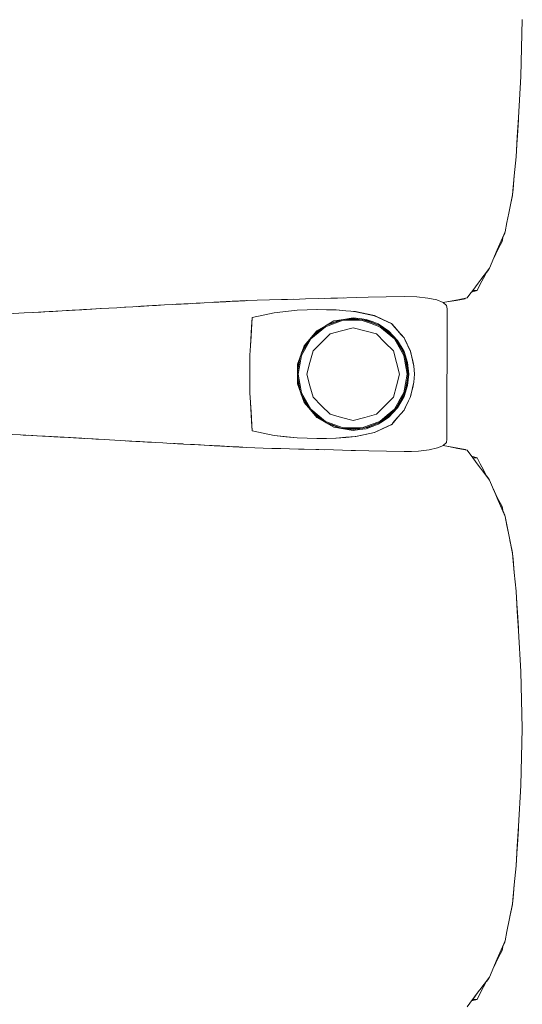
# Model space of a CAD drawing. Header units: millimetres. Extents: x -261 to 187, y -214 to 106.
# Tile 1015 of 1056: x -195.447 to -195.022, y 9.203 to 10.038. Entities that reach past the tile are written whole.
import ezdxf

# ---------------------------------------------------------------- set-up
doc = ezdxf.new("R2010")
doc.units = ezdxf.units.MM
doc.header["$LTSCALE"] = 0.005
doc.header["$MEASUREMENT"] = 0
doc.layers.add('IFC-Elemento de mobília-Contorno', color=9, linetype='Continuous', lineweight=5)

msp = doc.modelspace()

# ---------------------------------------------------------------- linework, layer by layer
at = {"layer": 'IFC-Elemento de mobília-Contorno', "lineweight": 5}
for p, q in [((-195.02287, 9.98959), (-195.02161, 10.03794)), ((-195.02476, 9.95505), (-195.02287, 9.98959)), ((-195.02583, 9.93829), (-195.02476, 9.95505)), ((-195.0257, 9.93942), (-195.02476, 9.95505)), ((-195.0257, 9.93942), (-195.02489, 9.95286)), ((-195.02489, 9.95286), (-195.02485, 9.95363)), ((-195.0269, 9.92153), (-195.02583, 9.93829)), ((-195.02686, 9.92195), (-195.02594, 9.93644)), ((-195.02598, 9.93588), (-195.0257, 9.93942)), ((-195.02842, 9.90547), (-195.0269, 9.92153)), ((-195.02688, 9.9218), (-195.02686, 9.92195)), ((-195.02688, 9.92179), (-195.02686, 9.92195)), ((-195.02995, 9.88941), (-195.02842, 9.90547)), ((-195.02934, 9.89427), (-195.02842, 9.90547)), ((-195.02995, 9.88941), (-195.02934, 9.89427)), ((-195.03306, 9.87372), (-195.02995, 9.88941)), ((-195.03164, 9.88084), (-195.03003, 9.88882)), ((-195.03003, 9.88882), (-195.02996, 9.88933)), ((-195.03461, 9.86588), (-195.03306, 9.87372)), ((-195.03616, 9.85803), (-195.03461, 9.86588)), ((-195.03947, 9.85034), (-195.03616, 9.85803)), ((-195.03872, 9.84976), (-195.03775, 9.85435)), ((-195.03789, 9.85367), (-195.03647, 9.85692)), ((-195.03647, 9.85692), (-195.03631, 9.85769)), ((-195.04399, 9.8394), (-195.04135, 9.84458)), ((-195.04278, 9.84264), (-195.03947, 9.85034)), ((-195.04135, 9.84458), (-195.03872, 9.84976)), ((-195.0494, 9.82726), (-195.04278, 9.84264)), ((-195.04626, 9.83456), (-195.04399, 9.8394)), ((-195.04609, 9.83495), (-195.04278, 9.84264)), ((-195.04608, 9.83498), (-195.04399, 9.8394)), ((-195.05651, 9.81775), (-195.0494, 9.82726)), ((-195.05, 9.8261), (-195.04962, 9.82696)), ((-195.05717, 9.81348), (-195.05454, 9.81866)), ((-195.05651, 9.81775), (-195.05414, 9.82092)), ((-195.05454, 9.81866), (-195.05178, 9.82407)), ((-195.05454, 9.81866), (-195.05178, 9.82407)), ((-195.05454, 9.81866), (-195.0519, 9.82384)), ((-195.05415, 9.82091), (-195.05414, 9.82092)), ((-195.05205, 9.82354), (-195.05, 9.8261)), ((-195.05205, 9.82354), (-195.05, 9.8261)), ((-195.0519, 9.82384), (-195.05178, 9.82407)), ((-195.06362, 9.80825), (-195.05888, 9.81458)), ((-195.05981, 9.80829), (-195.05717, 9.81348)), ((-195.05888, 9.81458), (-195.05651, 9.81775)), ((-195.19451, 9.80134), (-195.1783, 9.80179)), ((-195.18915, 9.80149), (-195.17834, 9.80178)), ((-195.18915, 9.80149), (-195.18378, 9.80164)), ((-195.18378, 9.80164), (-195.17305, 9.80193)), ((-195.17842, 9.80178), (-195.16232, 9.80223)), ((-195.17842, 9.80178), (-195.17305, 9.80193)), ((-195.16232, 9.80223), (-195.1522, 9.80246)), ((-195.1522, 9.80246), (-195.12182, 9.80314)), ((-195.12182, 9.80314), (-195.11101, 9.80278)), ((-195.11101, 9.80278), (-195.10158, 9.80181)), ((-195.10158, 9.80181), (-195.09402, 9.8002)), ((-195.0762, 9.80041), (-195.06835, 9.80191)), ((-195.06992, 9.80128), (-195.06963, 9.80167)), ((-195.06992, 9.80128), (-195.06961, 9.80167)), ((-195.06992, 9.80128), (-195.06961, 9.80167)), ((-195.06835, 9.80191), (-195.06599, 9.80508)), ((-195.06599, 9.80508), (-195.06362, 9.80825)), ((-195.06458, 9.80695), (-195.05981, 9.80829)), ((-195.06362, 9.80825), (-195.05981, 9.80829)), ((-195.37909, 9.79286), (-195.37193, 9.79328)), ((-195.37842, 9.79291), (-195.37193, 9.79328)), ((-195.37193, 9.79328), (-195.36515, 9.79367)), ((-195.36515, 9.79367), (-195.35837, 9.79406)), ((-195.36176, 9.79386), (-195.35786, 9.79408)), ((-195.35881, 9.79403), (-195.35786, 9.79408)), ((-195.35837, 9.79406), (-195.35159, 9.79445)), ((-195.35786, 9.79408), (-195.35768, 9.79409)), ((-195.35159, 9.79445), (-195.34481, 9.79483)), ((-195.34688, 9.79472), (-195.34553, 9.79479)), ((-195.34553, 9.79479), (-195.33851, 9.79519)), ((-195.34481, 9.79483), (-195.33483, 9.79539)), ((-195.34481, 9.79483), (-195.33816, 9.7952)), ((-195.33483, 9.79539), (-195.32485, 9.79595)), ((-195.33483, 9.79539), (-195.3315, 9.79558)), ((-195.3315, 9.79558), (-195.32485, 9.79595)), ((-195.32485, 9.79595), (-195.3182, 9.79632)), ((-195.3182, 9.79632), (-195.31142, 9.79669)), ((-195.31521, 9.79648), (-195.31296, 9.79661)), ((-195.31481, 9.7965), (-195.31142, 9.79669)), ((-195.31296, 9.79661), (-195.30885, 9.79683)), ((-195.31296, 9.79661), (-195.31076, 9.79672)), ((-195.31142, 9.79669), (-195.29111, 9.79779)), ((-195.31142, 9.79669), (-195.30127, 9.79724)), ((-195.31142, 9.79669), (-195.30296, 9.79715)), ((-195.31142, 9.79669), (-195.30804, 9.79687)), ((-195.31089, 9.79672), (-195.30905, 9.79681)), ((-195.30804, 9.79687), (-195.30296, 9.79715)), ((-195.30804, 9.79687), (-195.30634, 9.79696)), ((-195.30804, 9.79687), (-195.30693, 9.79693)), ((-195.30634, 9.79696), (-195.30465, 9.79705)), ((-195.30465, 9.79705), (-195.30296, 9.79715)), ((-195.30127, 9.79724), (-195.29111, 9.79779)), ((-195.29788, 9.79742), (-195.29449, 9.79761)), ((-195.29788, 9.79742), (-195.29619, 9.79751)), ((-195.29619, 9.79751), (-195.2928, 9.7977)), ((-195.29449, 9.79761), (-195.2928, 9.7977)), ((-195.29111, 9.79779), (-195.28288, 9.79823)), ((-195.28393, 9.79817), (-195.2829, 9.79823)), ((-195.2829, 9.79823), (-195.28186, 9.79828)), ((-195.28288, 9.79823), (-195.27328, 9.79873)), ((-195.28288, 9.79823), (-195.28151, 9.7983)), ((-195.28288, 9.79823), (-195.28186, 9.79828)), ((-195.28186, 9.79828), (-195.27978, 9.79839)), ((-195.28151, 9.7983), (-195.28014, 9.79837)), ((-195.28014, 9.79837), (-195.27877, 9.79844)), ((-195.27978, 9.79839), (-195.27772, 9.7985)), ((-195.27877, 9.79844), (-195.27328, 9.79873)), ((-195.27877, 9.79844), (-195.27601, 9.79859)), ((-195.27877, 9.79844), (-195.2774, 9.79852)), ((-195.27875, 9.79845), (-195.27772, 9.7985)), ((-195.27772, 9.7985), (-195.27601, 9.79859)), ((-195.27772, 9.7985), (-195.27604, 9.79859)), ((-195.27772, 9.7985), (-195.27603, 9.79859)), ((-195.2774, 9.79852), (-195.27601, 9.79859)), ((-195.27604, 9.79859), (-195.27466, 9.79866)), ((-195.27466, 9.79866), (-195.27328, 9.79873)), ((-195.27466, 9.79866), (-195.27358, 9.79872)), ((-195.27372, 9.79871), (-195.27294, 9.79875)), ((-195.27368, 9.79871), (-195.27358, 9.79872)), ((-195.27368, 9.79871), (-195.27358, 9.79872)), ((-195.27358, 9.79872), (-195.27316, 9.79874)), ((-195.27358, 9.79872), (-195.27348, 9.79872)), ((-195.27328, 9.79873), (-195.27191, 9.79881)), ((-195.2726, 9.79877), (-195.27191, 9.79881)), ((-195.27191, 9.79881), (-195.26917, 9.79895)), ((-195.27054, 9.79888), (-195.26917, 9.79895)), ((-195.26986, 9.79892), (-195.26917, 9.79895)), ((-195.26917, 9.79895), (-195.26737, 9.79905)), ((-195.26737, 9.79905), (-195.26377, 9.79923)), ((-195.26377, 9.79923), (-195.25766, 9.79954)), ((-195.26377, 9.79923), (-195.26107, 9.79937)), ((-195.26377, 9.79923), (-195.26197, 9.79932)), ((-195.26377, 9.79923), (-195.26242, 9.7993)), ((-195.26377, 9.79923), (-195.26287, 9.79927)), ((-195.26287, 9.79927), (-195.26197, 9.79932)), ((-195.26244, 9.7993), (-195.26197, 9.79932)), ((-195.26197, 9.79932), (-195.26062, 9.79939)), ((-195.26107, 9.79937), (-195.25749, 9.79955)), ((-195.26107, 9.79937), (-195.26017, 9.79942)), ((-195.26017, 9.79942), (-195.25766, 9.79954)), ((-195.26017, 9.79942), (-195.25927, 9.79946)), ((-195.26017, 9.79942), (-195.25972, 9.79944)), ((-195.25972, 9.79944), (-195.25927, 9.79946)), ((-195.25927, 9.79946), (-195.25702, 9.79958)), ((-195.25927, 9.79946), (-195.2575, 9.79955)), ((-195.25927, 9.79946), (-195.25792, 9.79953)), ((-195.25927, 9.79946), (-195.25882, 9.79949)), ((-195.25882, 9.79949), (-195.25837, 9.79951)), ((-195.25792, 9.79953), (-195.25702, 9.79958)), ((-195.25766, 9.79954), (-195.25657, 9.7996)), ((-195.25657, 9.7996), (-195.25522, 9.79967)), ((-195.25522, 9.79967), (-195.25477, 9.7997)), ((-195.25477, 9.7997), (-195.24615, 9.80014)), ((-195.24615, 9.80014), (-195.23592, 9.80037)), ((-195.23592, 9.80037), (-195.2257, 9.80059)), ((-195.2257, 9.80059), (-195.21036, 9.80093)), ((-195.2257, 9.80059), (-195.22058, 9.8007)), ((-195.22058, 9.8007), (-195.21036, 9.80093)), ((-195.22058, 9.8007), (-195.21547, 9.80082)), ((-195.21036, 9.80093), (-195.20524, 9.80104)), ((-195.20524, 9.80104), (-195.19451, 9.80134)), ((-195.09402, 9.8002), (-195.08869, 9.79803)), ((-195.08869, 9.79802), (-195.08405, 9.79891)), ((-195.08869, 9.79803), (-195.08579, 9.79545)), ((-195.08861, 9.79795), (-195.08559, 9.79849)), ((-195.08861, 9.79795), (-195.08559, 9.79849)), ((-195.08579, 9.79545), (-195.0854, 9.79269)), ((-195.08559, 9.79849), (-195.07776, 9.79988)), ((-195.08405, 9.79891), (-195.0762, 9.80041)), ((-195.07776, 9.79988), (-195.06992, 9.80128)), ((-195.45759, 9.78852), (-195.44361, 9.78924)), ((-195.44361, 9.78924), (-195.42964, 9.78997)), ((-195.43611, 9.78963), (-195.42736, 9.79012)), ((-195.42964, 9.78997), (-195.42238, 9.79038)), ((-195.42736, 9.79012), (-195.41936, 9.79056)), ((-195.42238, 9.79038), (-195.4006, 9.79161)), ((-195.41936, 9.79056), (-195.41512, 9.79079)), ((-195.40786, 9.7912), (-195.4006, 9.79161)), ((-195.40786, 9.7912), (-195.40312, 9.79147)), ((-195.40546, 9.79134), (-195.37842, 9.79291)), ((-195.40312, 9.79147), (-195.39489, 9.79195)), ((-195.4006, 9.79161), (-195.38626, 9.79245)), ((-195.4006, 9.79161), (-195.39343, 9.79203)), ((-195.39489, 9.79195), (-195.38665, 9.79243)), ((-195.39343, 9.79203), (-195.38626, 9.79245)), ((-195.38665, 9.79243), (-195.37842, 9.79291)), ((-195.38626, 9.79245), (-195.37909, 9.79286)), ((-195.25147, 9.76937), (-195.25054, 9.78536)), ((-195.251, 9.77736), (-195.25054, 9.78536)), ((-195.25054, 9.78536), (-195.23172, 9.78943)), ((-195.25054, 9.78536), (-195.24113, 9.78739)), ((-195.24113, 9.78739), (-195.23172, 9.78943)), ((-195.23172, 9.78943), (-195.21242, 9.79148)), ((-195.23172, 9.78943), (-195.22207, 9.79045)), ((-195.22207, 9.79045), (-195.21242, 9.79148)), ((-195.21242, 9.79148), (-195.19532, 9.79203)), ((-195.21242, 9.79148), (-195.20401, 9.79175)), ((-195.20401, 9.79175), (-195.19559, 9.79202)), ((-195.19564, 9.79202), (-195.18754, 9.79189)), ((-195.19559, 9.79202), (-195.19554, 9.79202)), ((-195.19532, 9.79203), (-195.1794, 9.79175)), ((-195.18754, 9.79189), (-195.17948, 9.79176)), ((-195.17948, 9.79176), (-195.17119, 9.79102)), ((-195.1794, 9.79175), (-195.17102, 9.791)), ((-195.17306, 9.78375), (-195.16486, 9.78513)), ((-195.17119, 9.79102), (-195.1629, 9.79028)), ((-195.17102, 9.791), (-195.16683, 9.79062)), ((-195.16683, 9.79062), (-195.16264, 9.79024)), ((-195.16486, 9.78513), (-195.15943, 9.78444)), ((-195.16345, 9.79033), (-195.16264, 9.79024)), ((-195.1629, 9.79028), (-195.14692, 9.78689)), ((-195.16264, 9.79024), (-195.15867, 9.78939)), ((-195.15867, 9.78939), (-195.15468, 9.78853)), ((-195.15471, 9.78854), (-195.15073, 9.78769)), ((-195.15073, 9.78769), (-195.14676, 9.78684)), ((-195.14722, 9.78695), (-195.14676, 9.78684)), ((-195.14692, 9.78689), (-195.1397, 9.78355)), ((-195.14676, 9.78684), (-195.14311, 9.78513)), ((-195.14311, 9.78513), (-195.13947, 9.78342)), ((-195.08542, 9.6821), (-195.0854, 9.79269)), ((-195.25193, 9.76137), (-195.251, 9.77736)), ((-195.25147, 9.76937), (-195.251, 9.77736)), ((-195.20074, 9.76716), (-195.18842, 9.77746)), ((-195.19966, 9.76914), (-195.19046, 9.77683)), ((-195.19639, 9.77279), (-195.18792, 9.77856)), ((-195.19573, 9.7741), (-195.18849, 9.77823)), ((-195.18849, 9.77823), (-195.18125, 9.78237)), ((-195.18842, 9.77746), (-195.17334, 9.78294)), ((-195.18806, 9.77846), (-195.1745, 9.78339)), ((-195.18641, 9.77942), (-195.17622, 9.78319)), ((-195.18125, 9.78237), (-195.17306, 9.78375)), ((-195.17622, 9.78319), (-195.16486, 9.78446)), ((-195.1747, 9.77408), (-195.16486, 9.77671)), ((-195.17334, 9.78294), (-195.15732, 9.78293)), ((-195.17123, 9.78375), (-195.15981, 9.78375)), ((-195.16486, 9.78446), (-195.15277, 9.78275)), ((-195.16486, 9.77671), (-195.15503, 9.77408)), ((-195.15943, 9.78444), (-195.154, 9.78376)), ((-195.15732, 9.78293), (-195.14978, 9.7802)), ((-195.15551, 9.78314), (-195.14951, 9.78096)), ((-195.154, 9.78376), (-195.14887, 9.78185)), ((-195.15277, 9.78275), (-195.14152, 9.77799)), ((-195.14978, 9.7802), (-195.14225, 9.77746)), ((-195.14951, 9.78096), (-195.14259, 9.77844)), ((-195.14887, 9.78185), (-195.14375, 9.77994)), ((-195.14375, 9.77994), (-195.1392, 9.77691)), ((-195.14225, 9.77746), (-195.13608, 9.7723)), ((-195.14173, 9.77809), (-195.13557, 9.77293)), ((-195.14152, 9.77799), (-195.13187, 9.7705)), ((-195.1397, 9.78355), (-195.13248, 9.7802)), ((-195.13947, 9.78342), (-195.13219, 9.78)), ((-195.1392, 9.77691), (-195.13466, 9.77388)), ((-195.13278, 9.78034), (-195.13219, 9.78)), ((-195.13248, 9.7802), (-195.12981, 9.77715)), ((-195.13219, 9.78), (-195.1296, 9.777)), ((-195.13219, 9.78), (-195.12701, 9.774)), ((-195.12981, 9.77715), (-195.12182, 9.76799)), ((-195.1296, 9.777), (-195.12701, 9.774)), ((-195.25193, 9.76137), (-195.25147, 9.76937)), ((-195.25147, 9.76937), (-195.25146, 9.7694)), ((-195.20647, 9.76137), (-195.19573, 9.7741)), ((-195.20401, 9.76427), (-195.19639, 9.77279)), ((-195.19174, 9.76424), (-195.18454, 9.77144)), ((-195.18454, 9.77144), (-195.1747, 9.77408)), ((-195.15503, 9.77408), (-195.14519, 9.77144)), ((-195.14519, 9.77144), (-195.13799, 9.76424)), ((-195.13608, 9.7723), (-195.12992, 9.76714)), ((-195.13557, 9.77293), (-195.13046, 9.76866)), ((-195.13466, 9.77388), (-195.12722, 9.76592)), ((-195.13187, 9.7705), (-195.12447, 9.76077)), ((-195.12701, 9.774), (-195.12441, 9.77099)), ((-195.12441, 9.77099), (-195.12182, 9.76799)), ((-195.25239, 9.75338), (-195.25193, 9.76137)), ((-195.20934, 9.75353), (-195.20647, 9.76137)), ((-195.20892, 9.75468), (-195.20218, 9.76632)), ((-195.2088, 9.75323), (-195.20074, 9.76716)), ((-195.20855, 9.75569), (-195.20398, 9.76433)), ((-195.19894, 9.75704), (-195.19174, 9.76424)), ((-195.13799, 9.76424), (-195.13079, 9.75704)), ((-195.12992, 9.76714), (-195.1259, 9.76018)), ((-195.12795, 9.76534), (-195.1252, 9.76059)), ((-195.12722, 9.76592), (-195.12182, 9.75652)), ((-195.1259, 9.76018), (-195.12187, 9.75323)), ((-195.1252, 9.76059), (-195.12243, 9.75581)), ((-195.12447, 9.76077), (-195.11983, 9.74948)), ((-195.12182, 9.76799), (-195.12052, 9.7653)), ((-195.12182, 9.76799), (-195.11641, 9.75669)), ((-195.12182, 9.76799), (-195.12047, 9.76517)), ((-195.12052, 9.7653), (-195.11921, 9.76261)), ((-195.12047, 9.76517), (-195.11912, 9.76234)), ((-195.11921, 9.76261), (-195.11791, 9.75992)), ((-195.11912, 9.76234), (-195.11776, 9.75952)), ((-195.11791, 9.75992), (-195.11661, 9.75722)), ((-195.25239, 9.73736), (-195.25239, 9.75338)), ((-195.2122, 9.7457), (-195.20934, 9.75353)), ((-195.2121, 9.7393), (-195.20983, 9.75219)), ((-195.2121, 9.74308), (-195.20988, 9.75204)), ((-195.21161, 9.73737), (-195.2088, 9.75323)), ((-195.20158, 9.7472), (-195.19894, 9.75704)), ((-195.13079, 9.75704), (-195.12815, 9.7472)), ((-195.12187, 9.75323), (-195.12047, 9.7453)), ((-195.12182, 9.75652), (-195.11889, 9.74715)), ((-195.12081, 9.75187), (-195.11967, 9.74544)), ((-195.11776, 9.75952), (-195.11641, 9.75669)), ((-195.11661, 9.75722), (-195.11502, 9.75074)), ((-195.11641, 9.75669), (-195.11492, 9.75048)), ((-195.25239, 9.72935), (-195.25239, 9.74537)), ((-195.2122, 9.7457), (-195.2122, 9.72902)), ((-195.20421, 9.73737), (-195.20158, 9.7472)), ((-195.12815, 9.7472), (-195.12552, 9.73737)), ((-195.12047, 9.7453), (-195.11907, 9.73737)), ((-195.11983, 9.74948), (-195.11824, 9.73737)), ((-195.11967, 9.74544), (-195.11825, 9.73737)), ((-195.11889, 9.74715), (-195.11789, 9.73736)), ((-195.1152, 9.75145), (-195.11492, 9.75048)), ((-195.11502, 9.75074), (-195.11423, 9.7475)), ((-195.115, 9.75074), (-195.1145, 9.74865)), ((-195.11492, 9.75048), (-195.11344, 9.74425)), ((-195.1145, 9.74865), (-195.11344, 9.74425)), ((-195.11423, 9.7475), (-195.11344, 9.74425)), ((-195.11344, 9.74425), (-195.11286, 9.73736)), ((-195.25239, 9.72134), (-195.25239, 9.73736)), ((-195.2121, 9.73165), (-195.2121, 9.74308)), ((-195.2121, 9.73543), (-195.20982, 9.72253)), ((-195.21161, 9.73737), (-195.2088, 9.7215)), ((-195.20421, 9.73737), (-195.20158, 9.72753)), ((-195.12815, 9.72753), (-195.12552, 9.73737)), ((-195.12047, 9.72943), (-195.11907, 9.73737)), ((-195.11983, 9.72525), (-195.11824, 9.73737)), ((-195.1193, 9.73139), (-195.11825, 9.73737)), ((-195.11889, 9.72756), (-195.11789, 9.73736)), ((-195.11344, 9.73048), (-195.11286, 9.73736)), ((-195.2122, 9.72902), (-195.20647, 9.71335)), ((-195.2121, 9.73165), (-195.20988, 9.72267)), ((-195.20158, 9.72753), (-195.19894, 9.71769)), ((-195.13079, 9.71769), (-195.12815, 9.72753)), ((-195.12187, 9.7215), (-195.12047, 9.72943)), ((-195.12182, 9.71821), (-195.11889, 9.72756)), ((-195.12081, 9.72286), (-195.1193, 9.73139)), ((-195.11502, 9.72399), (-195.11423, 9.72723)), ((-195.11492, 9.72425), (-195.11344, 9.73048)), ((-195.1145, 9.72607), (-195.11344, 9.73048)), ((-195.11423, 9.72723), (-195.11344, 9.73048)), ((-195.25239, 9.72134), (-195.25193, 9.71335)), ((-195.20892, 9.72006), (-195.20217, 9.7084)), ((-195.2088, 9.7215), (-195.20074, 9.70757)), ((-195.20855, 9.71903), (-195.20401, 9.71045)), ((-195.12722, 9.70881), (-195.12182, 9.71821)), ((-195.1259, 9.71455), (-195.12187, 9.7215)), ((-195.1252, 9.71414), (-195.12243, 9.71893)), ((-195.12447, 9.71395), (-195.11983, 9.72525)), ((-195.11661, 9.7175), (-195.11502, 9.72399)), ((-195.11641, 9.71803), (-195.11492, 9.72425)), ((-195.11519, 9.72328), (-195.11492, 9.72425)), ((-195.11499, 9.72402), (-195.1145, 9.72607)), ((-195.25193, 9.71335), (-195.251, 9.69736)), ((-195.25193, 9.71335), (-195.25146, 9.70518)), ((-195.20647, 9.71335), (-195.20109, 9.70698)), ((-195.20401, 9.71045), (-195.19639, 9.70194)), ((-195.19894, 9.71769), (-195.19174, 9.71049)), ((-195.19174, 9.71049), (-195.18454, 9.70329)), ((-195.14519, 9.70329), (-195.13799, 9.71049)), ((-195.13799, 9.71049), (-195.13079, 9.71769)), ((-195.13187, 9.70423), (-195.12447, 9.71395)), ((-195.12992, 9.70759), (-195.1259, 9.71455)), ((-195.12795, 9.70938), (-195.1252, 9.71414)), ((-195.12052, 9.70943), (-195.11921, 9.71212)), ((-195.12047, 9.70956), (-195.11641, 9.71803)), ((-195.12047, 9.70956), (-195.11912, 9.71238)), ((-195.11921, 9.71212), (-195.11791, 9.71481)), ((-195.11912, 9.71238), (-195.11776, 9.71521)), ((-195.11791, 9.71481), (-195.11661, 9.7175)), ((-195.11776, 9.71521), (-195.11641, 9.71803)), ((-195.25147, 9.70536), (-195.25083, 9.69429)), ((-195.25147, 9.70536), (-195.25146, 9.70518)), ((-195.20109, 9.70698), (-195.19571, 9.70061)), ((-195.20074, 9.70757), (-195.18842, 9.69726)), ((-195.19966, 9.7056), (-195.19049, 9.69791)), ((-195.19639, 9.70194), (-195.18789, 9.69614)), ((-195.18454, 9.70329), (-195.1747, 9.70065)), ((-195.15503, 9.70065), (-195.14519, 9.70329)), ((-195.14225, 9.69727), (-195.13608, 9.70243)), ((-195.14172, 9.69665), (-195.13557, 9.7018)), ((-195.14152, 9.69674), (-195.13187, 9.70423)), ((-195.13608, 9.70243), (-195.12992, 9.70759)), ((-195.13557, 9.7018), (-195.13046, 9.70608)), ((-195.13466, 9.70085), (-195.12722, 9.70881)), ((-195.12981, 9.69758), (-195.12449, 9.70368)), ((-195.12701, 9.70073), (-195.12441, 9.70373)), ((-195.12449, 9.70368), (-195.12182, 9.70674)), ((-195.12441, 9.70373), (-195.12182, 9.70674)), ((-195.12182, 9.70674), (-195.12047, 9.70956)), ((-195.12182, 9.70674), (-195.12052, 9.70943)), ((-195.251, 9.69736), (-195.25054, 9.68937)), ((-195.25083, 9.69429), (-195.25054, 9.68937)), ((-195.19571, 9.70061), (-195.18125, 9.69236)), ((-195.18842, 9.69726), (-195.17334, 9.69179)), ((-195.18813, 9.69629), (-195.1745, 9.69134)), ((-195.18642, 9.69531), (-195.17622, 9.69154)), ((-195.1747, 9.70065), (-195.16486, 9.69801)), ((-195.16486, 9.69801), (-195.15503, 9.70065)), ((-195.15732, 9.69179), (-195.14978, 9.69453)), ((-195.15551, 9.69158), (-195.14951, 9.69377)), ((-195.15277, 9.69197), (-195.14152, 9.69674)), ((-195.14978, 9.69453), (-195.14225, 9.69727)), ((-195.14951, 9.69377), (-195.14265, 9.69626)), ((-195.14887, 9.69288), (-195.14375, 9.69478)), ((-195.14375, 9.69478), (-195.1392, 9.69781)), ((-195.1397, 9.69118), (-195.13248, 9.69452)), ((-195.13947, 9.69131), (-195.13219, 9.69473)), ((-195.1392, 9.69781), (-195.13466, 9.70085)), ((-195.13282, 9.69436), (-195.13241, 9.6946)), ((-195.13248, 9.69452), (-195.13238, 9.69464)), ((-195.13248, 9.69452), (-195.13238, 9.69464)), ((-195.13219, 9.69473), (-195.1296, 9.69773)), ((-195.13117, 9.69603), (-195.12981, 9.69758)), ((-195.1296, 9.69773), (-195.12701, 9.70073)), ((-195.46048, 9.6865), (-195.4467, 9.68579)), ((-195.4467, 9.68579), (-195.43291, 9.68508)), ((-195.4446, 9.68568), (-195.43694, 9.68527)), ((-195.43981, 9.68544), (-195.43291, 9.68508)), ((-195.43694, 9.68527), (-195.42828, 9.68481)), ((-195.43291, 9.68508), (-195.42578, 9.68468)), ((-195.42828, 9.68481), (-195.42315, 9.68453)), ((-195.25054, 9.68937), (-195.23177, 9.68531)), ((-195.25054, 9.68937), (-195.24115, 9.68734)), ((-195.24115, 9.68734), (-195.23177, 9.68531)), ((-195.23177, 9.68531), (-195.21242, 9.68325)), ((-195.23177, 9.68531), (-195.2221, 9.68428)), ((-195.18125, 9.69236), (-195.17303, 9.69098)), ((-195.17622, 9.69154), (-195.16486, 9.69026)), ((-195.17334, 9.69179), (-195.15732, 9.69179)), ((-195.17306, 9.69098), (-195.16486, 9.6896)), ((-195.17124, 9.69098), (-195.1598, 9.69098)), ((-195.16486, 9.69026), (-195.15277, 9.69197)), ((-195.16486, 9.6896), (-195.15943, 9.69028)), ((-195.1629, 9.68445), (-195.14692, 9.68784)), ((-195.16264, 9.68449), (-195.15867, 9.68534)), ((-195.15943, 9.69028), (-195.154, 9.69097)), ((-195.15867, 9.68534), (-195.15466, 9.68619)), ((-195.1547, 9.68619), (-195.15073, 9.68704)), ((-195.154, 9.69097), (-195.14887, 9.69288)), ((-195.15073, 9.68704), (-195.14676, 9.68789)), ((-195.14721, 9.68778), (-195.14676, 9.68789)), ((-195.14692, 9.68784), (-195.1397, 9.69118)), ((-195.14676, 9.68789), (-195.14311, 9.6896)), ((-195.14311, 9.6896), (-195.13947, 9.69131)), ((-195.42578, 9.68468), (-195.41864, 9.68428)), ((-195.42578, 9.68468), (-195.40436, 9.68347)), ((-195.42578, 9.68468), (-195.4115, 9.68388)), ((-195.41864, 9.68428), (-195.40436, 9.68347)), ((-195.41864, 9.68428), (-195.4115, 9.68388)), ((-195.41319, 9.68397), (-195.41079, 9.68384)), ((-195.4115, 9.68388), (-195.40436, 9.68347)), ((-195.41079, 9.68384), (-195.40196, 9.68333)), ((-195.40436, 9.68347), (-195.39724, 9.68306)), ((-195.40436, 9.68347), (-195.37589, 9.68182)), ((-195.40196, 9.68333), (-195.39313, 9.68282)), ((-195.39724, 9.68306), (-195.39013, 9.68265)), ((-195.39313, 9.68282), (-195.39263, 9.68279)), ((-195.39013, 9.68265), (-195.38301, 9.68224)), ((-195.39013, 9.68265), (-195.37589, 9.68182)), ((-195.38301, 9.68224), (-195.37589, 9.68182)), ((-195.37589, 9.68182), (-195.349, 9.68028)), ((-195.37589, 9.68182), (-195.36245, 9.68105)), ((-195.36245, 9.68105), (-195.349, 9.68028)), ((-195.35584, 9.68067), (-195.35328, 9.68052)), ((-195.35573, 9.68067), (-195.349, 9.68028)), ((-195.35566, 9.68066), (-195.35328, 9.68052)), ((-195.35441, 9.68059), (-195.35328, 9.68052)), ((-195.35328, 9.68052), (-195.34885, 9.68027)), ((-195.349, 9.68028), (-195.34573, 9.68009)), ((-195.34885, 9.68027), (-195.34573, 9.68009)), ((-195.34573, 9.68009), (-195.34245, 9.67991)), ((-195.34328, 9.67996), (-195.34174, 9.67987)), ((-195.34245, 9.67991), (-195.33918, 9.67973)), ((-195.33918, 9.67973), (-195.3359, 9.67955)), ((-195.3359, 9.67955), (-195.33262, 9.67936)), ((-195.33262, 9.67936), (-195.32607, 9.67899)), ((-195.32607, 9.67899), (-195.3228, 9.67881)), ((-195.3228, 9.67881), (-195.31944, 9.67863)), ((-195.31944, 9.67863), (-195.30267, 9.67771)), ((-195.31711, 9.6785), (-195.31572, 9.67842)), ((-195.3166, 9.67847), (-195.31572, 9.67842)), ((-195.31609, 9.67844), (-195.31273, 9.67826)), ((-195.31609, 9.67844), (-195.30938, 9.67808)), ((-195.31572, 9.67842), (-195.31351, 9.6783)), ((-195.31351, 9.6783), (-195.31138, 9.67819)), ((-195.31273, 9.67826), (-195.30938, 9.67808)), ((-195.31273, 9.67826), (-195.31131, 9.67818)), ((-195.31128, 9.67818), (-195.30938, 9.67808)), ((-195.31106, 9.67817), (-195.30904, 9.67806)), ((-195.30904, 9.67806), (-195.30894, 9.67805)), ((-195.30267, 9.67771), (-195.29931, 9.67753)), ((-195.29931, 9.67753), (-195.29596, 9.67734)), ((-195.29596, 9.67734), (-195.29431, 9.67726)), ((-195.29431, 9.67726), (-195.29101, 9.67708)), ((-195.29115, 9.67709), (-195.28667, 9.67685)), ((-195.29101, 9.67708), (-195.28606, 9.67682)), ((-195.28667, 9.67685), (-195.28444, 9.67674)), ((-195.28667, 9.67685), (-195.28108, 9.67656)), ((-195.28606, 9.67682), (-195.28276, 9.67664)), ((-195.28606, 9.67682), (-195.28441, 9.67673)), ((-195.28444, 9.67674), (-195.28108, 9.67656)), ((-195.28441, 9.67673), (-195.28276, 9.67664)), ((-195.28276, 9.67664), (-195.28111, 9.67656)), ((-195.28276, 9.67664), (-195.2822, 9.67661)), ((-195.2822, 9.67661), (-195.27996, 9.6765)), ((-195.28111, 9.67656), (-195.27204, 9.67608)), ((-195.28111, 9.67656), (-195.27946, 9.67647)), ((-195.28111, 9.67656), (-195.27452, 9.67621)), ((-195.27996, 9.6765), (-195.27884, 9.67643)), ((-195.27946, 9.67647), (-195.27781, 9.67638)), ((-195.27884, 9.67643), (-195.27773, 9.67637)), ((-195.27781, 9.67638), (-195.27616, 9.6763)), ((-195.2221, 9.68428), (-195.21242, 9.68325)), ((-195.21242, 9.68325), (-195.19532, 9.6827)), ((-195.21242, 9.68325), (-195.19559, 9.6827)), ((-195.19577, 9.68271), (-195.19552, 9.6827)), ((-195.19559, 9.6827), (-195.18754, 9.68284)), ((-195.19559, 9.6827), (-195.19552, 9.6827)), ((-195.19532, 9.6827), (-195.1794, 9.68297)), ((-195.19532, 9.6827), (-195.19529, 9.6827)), ((-195.18754, 9.68284), (-195.17948, 9.68297)), ((-195.17948, 9.68297), (-195.17119, 9.68371)), ((-195.1794, 9.68297), (-195.17102, 9.68373)), ((-195.17119, 9.68371), (-195.1629, 9.68445)), ((-195.17102, 9.68373), (-195.16683, 9.68411)), ((-195.16683, 9.68411), (-195.16264, 9.68449)), ((-195.16322, 9.68442), (-195.16284, 9.68446)), ((-195.09343, 9.67471), (-195.08841, 9.67687)), ((-195.08875, 9.67672), (-195.08405, 9.67582)), ((-195.08862, 9.67678), (-195.08559, 9.67624)), ((-195.08852, 9.67676), (-195.08571, 9.67941)), ((-195.08571, 9.67941), (-195.08542, 9.6821)), ((-195.27651, 9.67631), (-195.2753, 9.67625)), ((-195.27616, 9.6763), (-195.27534, 9.67625)), ((-195.27534, 9.67625), (-195.27452, 9.67621)), ((-195.2753, 9.67625), (-195.27392, 9.67617)), ((-195.27473, 9.67622), (-195.27472, 9.67622)), ((-195.27452, 9.67621), (-195.27204, 9.67608)), ((-195.27204, 9.67608), (-195.27122, 9.67603)), ((-195.27122, 9.67603), (-195.26957, 9.67594)), ((-195.26957, 9.67594), (-195.2661, 9.67577)), ((-195.26818, 9.67588), (-195.26679, 9.6758)), ((-195.26818, 9.67588), (-195.2661, 9.67577)), ((-195.26679, 9.6758), (-195.2661, 9.67577)), ((-195.2661, 9.67577), (-195.26471, 9.6757)), ((-195.26471, 9.6757), (-195.26402, 9.67566)), ((-195.26402, 9.67566), (-195.26333, 9.67563)), ((-195.26333, 9.67563), (-195.26263, 9.67559)), ((-195.26263, 9.67559), (-195.26194, 9.67556)), ((-195.26194, 9.67556), (-195.26124, 9.67552)), ((-195.26124, 9.67552), (-195.26055, 9.67548)), ((-195.26055, 9.67548), (-195.25847, 9.67538)), ((-195.25847, 9.67538), (-195.25539, 9.67522)), ((-195.25539, 9.67522), (-195.2483, 9.67486)), ((-195.2483, 9.67486), (-195.24121, 9.6745)), ((-195.24121, 9.6745), (-195.23375, 9.67432)), ((-195.23375, 9.67432), (-195.22628, 9.67413)), ((-195.22628, 9.67413), (-195.21882, 9.67395)), ((-195.21882, 9.67395), (-195.1815, 9.67305)), ((-195.21882, 9.67395), (-195.19643, 9.67341)), ((-195.21882, 9.67395), (-195.21136, 9.67377)), ((-195.21136, 9.67377), (-195.19643, 9.67341)), ((-195.19643, 9.67341), (-195.1815, 9.67305)), ((-195.19643, 9.67341), (-195.18897, 9.67323)), ((-195.1815, 9.67305), (-195.17404, 9.67286)), ((-195.17404, 9.67286), (-195.16658, 9.67268)), ((-195.17404, 9.67286), (-195.15166, 9.67232)), ((-195.16658, 9.67268), (-195.15166, 9.67232)), ((-195.15166, 9.67232), (-195.13674, 9.67195)), ((-195.13674, 9.67195), (-195.12182, 9.67159)), ((-195.12182, 9.67159), (-195.1155, 9.67172)), ((-195.1155, 9.67172), (-195.10959, 9.67205)), ((-195.10959, 9.67205), (-195.10059, 9.67307)), ((-195.10059, 9.67307), (-195.09343, 9.67471)), ((-195.08559, 9.67624), (-195.07776, 9.67484)), ((-195.08405, 9.67582), (-195.0762, 9.67432)), ((-195.07776, 9.67484), (-195.06992, 9.67344)), ((-195.0762, 9.67432), (-195.06835, 9.67282)), ((-195.06992, 9.67344), (-195.06963, 9.67306)), ((-195.06992, 9.67344), (-195.06962, 9.67306)), ((-195.06835, 9.67282), (-195.06362, 9.66648)), ((-195.06458, 9.66778), (-195.05981, 9.66643)), ((-195.06362, 9.66648), (-195.05981, 9.66643)), ((-195.06362, 9.66648), (-195.05888, 9.66014)), ((-195.05981, 9.66643), (-195.05717, 9.66125)), ((-195.05888, 9.66014), (-195.05414, 9.65381)), ((-195.05717, 9.66125), (-195.05454, 9.65607)), ((-195.05454, 9.65607), (-195.0519, 9.65089)), ((-195.05414, 9.65381), (-195.0494, 9.64747)), ((-195.05205, 9.65119), (-195.05, 9.64863)), ((-195.0519, 9.65089), (-195.05178, 9.65065)), ((-195.05, 9.64863), (-195.04962, 9.64776)), ((-195.0494, 9.64747), (-195.03616, 9.6167)), ((-195.04627, 9.64018), (-195.04399, 9.63533)), ((-195.04609, 9.63978), (-195.04278, 9.63208)), ((-195.04609, 9.63976), (-195.04399, 9.63533)), ((-195.04399, 9.63533), (-195.04135, 9.63015)), ((-195.04278, 9.63208), (-195.03947, 9.62439)), ((-195.04278, 9.63208), (-195.03616, 9.6167)), ((-195.04135, 9.63015), (-195.03872, 9.62497)), ((-195.03947, 9.62439), (-195.03947, 9.62438)), ((-195.03947, 9.62439), (-195.03616, 9.6167)), ((-195.03872, 9.62497), (-195.03775, 9.62038)), ((-195.03789, 9.62106), (-195.03647, 9.61781)), ((-195.03789, 9.62106), (-195.03647, 9.61781)), ((-195.03647, 9.61781), (-195.03631, 9.61703)), ((-195.03616, 9.6167), (-195.03306, 9.60101)), ((-195.03616, 9.6167), (-195.03461, 9.60885)), ((-195.03461, 9.60885), (-195.03306, 9.60101)), ((-195.03306, 9.60101), (-195.02995, 9.58531)), ((-195.03205, 9.59593), (-195.03164, 9.59388)), ((-195.03164, 9.59388), (-195.03003, 9.58591)), ((-195.03003, 9.58591), (-195.02996, 9.5854)), ((-195.02995, 9.58531), (-195.02842, 9.56925)), ((-195.02995, 9.58531), (-195.02934, 9.58045)), ((-195.02934, 9.58045), (-195.02842, 9.56925)), ((-195.02842, 9.56925), (-195.0269, 9.55319)), ((-195.0269, 9.55319), (-195.02583, 9.53644)), ((-195.02688, 9.55293), (-195.02686, 9.55277)), ((-195.02686, 9.55277), (-195.02594, 9.53827)), ((-195.02598, 9.53883), (-195.0257, 9.53531)), ((-195.02598, 9.53881), (-195.0257, 9.53531)), ((-195.02583, 9.53644), (-195.02476, 9.51968)), ((-195.0257, 9.53531), (-195.02476, 9.51968)), ((-195.0257, 9.53531), (-195.02489, 9.52186)), ((-195.02489, 9.52186), (-195.02485, 9.52115)), ((-195.02476, 9.51968), (-195.02287, 9.48514)), ((-195.02287, 9.48514), (-195.02161, 9.43679)), ((-195.02287, 9.38844), (-195.02161, 9.43679)), ((-195.02476, 9.35391), (-195.02287, 9.38844)), ((-195.02583, 9.33715), (-195.02476, 9.35391)), ((-195.0257, 9.33828), (-195.02476, 9.35391)), ((-195.0257, 9.33828), (-195.02489, 9.35172)), ((-195.02489, 9.35172), (-195.02485, 9.35248)), ((-195.0269, 9.32039), (-195.02583, 9.33715)), ((-195.02686, 9.32081), (-195.02594, 9.3353)), ((-195.02598, 9.33474), (-195.0257, 9.33828)), ((-195.02842, 9.30433), (-195.0269, 9.32039)), ((-195.02688, 9.32065), (-195.02686, 9.32081)), ((-195.02688, 9.32065), (-195.02686, 9.32081)), ((-195.02995, 9.28827), (-195.02842, 9.30433)), ((-195.02934, 9.29313), (-195.02842, 9.30433)), ((-195.02995, 9.28827), (-195.02934, 9.29313)), ((-195.03461, 9.26473), (-195.02995, 9.28827)), ((-195.03164, 9.2797), (-195.03003, 9.28767)), ((-195.03003, 9.28767), (-195.02996, 9.28818)), ((-195.03204, 9.27768), (-195.03164, 9.2797)), ((-195.03616, 9.25688), (-195.03461, 9.26473)), ((-195.03947, 9.24919), (-195.03616, 9.25688)), ((-195.03872, 9.24862), (-195.03775, 9.2532)), ((-195.03789, 9.25253), (-195.03647, 9.25577)), ((-195.03647, 9.25577), (-195.03631, 9.25655)), ((-195.04401, 9.23822), (-195.04135, 9.24343)), ((-195.04278, 9.2415), (-195.03947, 9.24919)), ((-195.04135, 9.24343), (-195.03872, 9.24862)), ((-195.0494, 9.22611), (-195.04278, 9.2415)), ((-195.04626, 9.23341), (-195.044, 9.23822)), ((-195.04609, 9.23381), (-195.04278, 9.2415)), ((-195.04608, 9.23383), (-195.04401, 9.23822)), ((-195.05651, 9.21661), (-195.0494, 9.22611)), ((-195.05, 9.22495), (-195.04962, 9.22582)), ((-195.05717, 9.21233), (-195.0519, 9.2227)), ((-195.05651, 9.21661), (-195.05414, 9.21978)), ((-195.05415, 9.21976), (-195.05414, 9.21978)), ((-195.05205, 9.2224), (-195.05, 9.22495)), ((-195.0519, 9.2227), (-195.05178, 9.22293)), ((-195.06599, 9.20393), (-195.05888, 9.21344)), ((-195.06362, 9.2071), (-195.05888, 9.21344)), ((-195.05981, 9.20715), (-195.05717, 9.21233)), ((-195.05888, 9.21344), (-195.05651, 9.21661)), ((-195.06835, 9.20077), (-195.06599, 9.20393)), ((-195.06458, 9.20581), (-195.05981, 9.20715)), ((-195.06362, 9.2071), (-195.05981, 9.20715))]:
    msp.add_line(p, q, dxfattribs=at)

doc.saveas('drawing.dxf')
